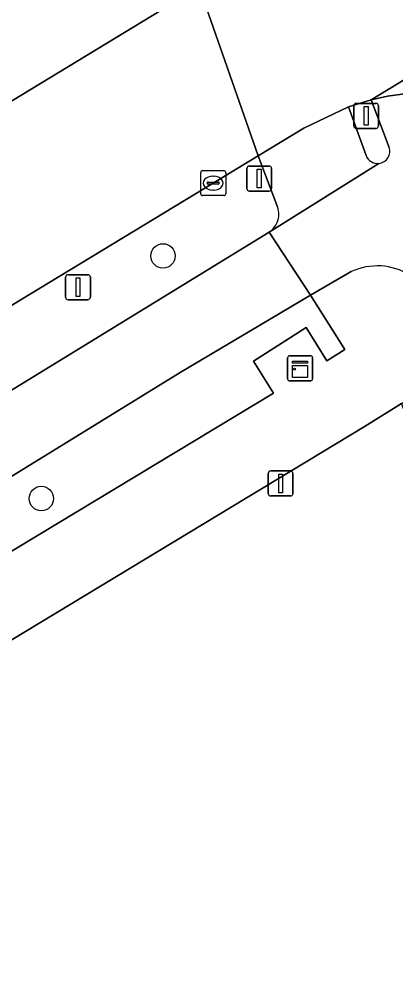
# Model space of a CAD drawing. Extents: x 158835 to 160077, y 386387 to 387778.
# Drawn here: x 159095.94 to 159110.99, y 387327.5 to 387366.28 of the extents above; entities that cross this region are included whole.
import ezdxf

# ---------------------------------------------------------------- set-up
doc = ezdxf.new("R2010")
doc.units = 0
for name, color, linetype in [('IMGEO_Berm_groen', 7, 'Continuous'), ('IMGEO_Boom', 7, 'Continuous'), ('IMGEO_Fietspad_gesloten', 7, 'Continuous'), ('IMGEO_Fietspad_open', 7, 'Continuous'), ('IMGEO_Kast', 7, 'Continuous'), ('IMGEO_Kolk', 7, 'Continuous'), ('IMGEO_Lichtmast', 7, 'Continuous'), ('IMGEO_Parkeervlak_open', 7, 'Continuous'), ('IMGEO_Rijbaan_lokaal_gesloten', 7, 'Continuous'), ('IMGEO_Verkeersbordpaal', 7, 'Continuous'), ('IMGEO_Verkeerseiland_open', 7, 'Continuous'), ('IMGEO_Verkeersregelinstallatiepaal', 7, 'Continuous'), ('IMGEO_Voetpad_open', 7, 'Continuous')]:
    doc.layers.add(name, color=color, linetype=linetype)

msp = doc.modelspace()

# ---------------------------------------------------------------- linework, layer by layer
at = {"layer": 'IMGEO_Berm_groen'}
for points in [[(159099.069, 387374.259), (159086.57, 387366.93), (159082.121, 387354.832), (159083.773, 387355.816), (159103.128, 387367.581)], [(159106.27, 387358.775), (159105.499, 387360.823), (159097.159, 387355.762), (159084.039, 387347.8), (159081.404, 387346.202), (159085.878, 387345.504), (159091.917, 387349.171), (159105.933, 387357.76)], [(159000, 387286.22), (159030.369, 387304.849), (159035.452, 387308.125), (159053.026, 387319.028), (159065.998, 387327.04), (159081.64, 387336.575), (159106.108, 387351.32), (159105.303, 387352.604), (159107.412, 387353.947), (159108.236, 387352.62), (159108.965, 387353.073), (159107.585, 387355.244), (159102.369, 387352.144), (159093.051, 387346.414), (159071.827, 387333.463), (159034.197, 387310.214), (159028.997, 387307.001), (159015.14, 387298.44)]]:
    msp.add_lwpolyline(points, dxfattribs=at)
for centre, radius, start, end in [((159105.447, 387358.483), 0.873, 338.0724, 19.5174), ((159105.453, 387358.482), 0.867, 303.5883, 337.9745)]:
    msp.add_arc(centre, radius, start, end, dxfattribs=at)
at = {"layer": 'IMGEO_Boom'}
for centre in [(159101.687, 387356.814), (159096.819, 387347.106)]:
    msp.add_circle(centre, 0.489, dxfattribs=at)
at = {"layer": 'IMGEO_Fietspad_gesloten'}
msp.add_lwpolyline([(159015.14, 387298.44), (159028.997, 387307.001), (159034.197, 387310.214), (159071.827, 387333.463), (159093.051, 387346.414), (159102.369, 387352.144), (159107.585, 387355.244), (159105.933, 387357.76), (159091.917, 387349.171), (159085.878, 387345.504), (159073.819, 387338.182), (159055.25, 387326.809), (159054.072, 387326.084), (159032.775, 387312.974), (159032.513, 387312.813), (159027.131, 387309.499), (159009.901, 387298.892)], dxfattribs=at)
at = {"layer": 'IMGEO_Fietspad_open'}
for points in [[(159113.321, 387363.333), (159112.434, 387363.369), (159111.548, 387363.326), (159110.669, 387363.204), (159110.022, 387363.062), (159110.742, 387361.15)], [(159110.317, 387360.514), (159105.933, 387357.76), (159107.585, 387355.244), (159109.219, 387356.186)]]:
    msp.add_lwpolyline(points, dxfattribs=at)
for centre, radius, start, end in [((159110.277, 387361.004), 0.487, 328.7921, 17.4884), ((159110.274, 387361.001), 0.489, 275.0413, 329.2695), ((159110.263, 387353.933), 2.483, 58.4894, 114.8638)]:
    msp.add_arc(centre, radius, start, end, dxfattribs=at)
at = {"layer": 'IMGEO_Kast'}
for p, q in [((159106.673, 387351.893), (159106.673, 387352.734)), ((159106.673, 387352.734), (159106.673, 387351.893)), ((159106.748, 387352.818), (159107.589, 387352.818)), ((159107.589, 387352.818), (159106.748, 387352.818)), ((159107.673, 387352.743), (159107.673, 387351.902)), ((159107.673, 387351.902), (159107.673, 387352.743)), ((159107.598, 387351.818), (159106.757, 387351.818)), ((159106.757, 387351.818), (159107.598, 387351.818))]:
    msp.add_line(p, q, dxfattribs=at)
for points in [[(159106.868, 387352.608), (159107.468, 387352.608), (159107.468, 387352.523), (159106.868, 387352.523), (159106.868, 387352.608)], [(159106.868, 387352.433), (159107.468, 387352.433), (159107.468, 387351.944), (159106.868, 387351.944), (159106.868, 387352.433)]]:
    msp.add_lwpolyline(points, dxfattribs=at)
msp.add_circle((159106.952, 387352.282), 0.0377, dxfattribs=at)
for centre, start, end in [((159106.751, 387352.74), 92.4484, 184.2845), ((159106.751, 387352.74), 92.4484, 184.2845), ((159107.595, 387352.74), 2.4484, 94.2845), ((159107.595, 387352.74), 2.4484, 94.2845), ((159106.751, 387351.896), 182.4484, 274.2845), ((159106.751, 387351.896), 182.4484, 274.2845), ((159107.595, 387351.896), 272.4484, 4.2845), ((159107.595, 387351.896), 272.4484, 4.2845)]:
    msp.add_arc(centre, 0.0779, start, end, dxfattribs=at)
at = {"layer": 'IMGEO_Kolk'}
for p, q in [((159103.195, 387359.301), (159103.195, 387360.153)), ((159103.27, 387360.227), (159104.122, 387360.227)), ((159104.196, 387360.153), (159104.196, 387359.301)), ((159103.454, 387359.721), (159103.454, 387359.733)), ((159103.497, 387359.77), (159103.895, 387359.77)), ((159103.683, 387360.007), (159103.708, 387360.007)), ((159103.938, 387359.733), (159103.938, 387359.721)), ((159103.892, 387359.684), (159103.494, 387359.684)), ((159103.706, 387359.447), (159103.681, 387359.447)), ((159104.122, 387359.227), (159103.27, 387359.227))]:
    msp.add_line(p, q, dxfattribs=at)
for points in [[(159103.195, 387359.301), (159103.195, 387360.153)], [(159103.27, 387360.227), (159104.122, 387360.227)], [(159104.196, 387360.153), (159104.196, 387359.301)], [(159104.122, 387359.227), (159103.27, 387359.227)]]:
    msp.add_lwpolyline(points, dxfattribs=at)
for centre, radius, start, end in [((159103.272, 387360.151), 0.0765, 91.552, 178.448), ((159103.272, 387360.151), 0.0765, 91.552, 178.448), ((159104.12, 387360.151), 0.0765, 1.552, 88.448), ((159104.12, 387360.151), 0.0765, 1.552, 88.448), ((159103.494, 387359.73), 0.0403, 85.8775, 175.7526), ((159103.491, 387359.72), 0.0366, 178.938, 274.7102), ((159103.895, 387359.727), 0.043, 264.8664, 352.4533), ((159103.899, 387359.732), 0.0386, 1.7309, 96.639), ((159103.272, 387359.303), 0.0765, 181.552, 268.448), ((159103.272, 387359.303), 0.0765, 181.552, 268.448), ((159104.12, 387359.303), 0.0765, 271.552, 358.448), ((159104.12, 387359.303), 0.0765, 271.552, 358.448)]:
    msp.add_arc(centre, radius, start, end, dxfattribs=at)
for centre, major_axis, ratio, start_param, end_param in [((159103.682, 387359.727), (-0.387, 0.002), 0.722429, 4.712389, 7.853982), ((159103.707, 387359.727), (-0.39, 0.002), 0.717154, 1.570796, 4.712389)]:
    msp.add_ellipse(centre, major_axis=major_axis, ratio=ratio, start_param=start_param, end_param=end_param, dxfattribs=at)
at = {"layer": 'IMGEO_Lichtmast'}
for p, q in [((159109.32, 387362.018), (159109.32, 387362.818)), ((159109.32, 387362.818), (159109.32, 387362.018)), ((159109.42, 387362.918), (159110.21, 387362.918)), ((159110.21, 387362.918), (159109.42, 387362.918)), ((159110.31, 387362.818), (159110.31, 387362.018)), ((159110.31, 387362.018), (159110.31, 387362.818)), ((159110.21, 387361.918), (159109.42, 387361.918)), ((159109.42, 387361.918), (159110.21, 387361.918)), ((159105.896, 387347.311), (159105.896, 387348.111)), ((159105.896, 387348.111), (159105.896, 387347.311)), ((159105.996, 387348.211), (159106.786, 387348.211)), ((159106.786, 387348.211), (159105.996, 387348.211)), ((159106.886, 387348.111), (159106.886, 387347.311)), ((159106.886, 387347.311), (159106.886, 387348.111)), ((159106.786, 387347.211), (159105.996, 387347.211)), ((159105.996, 387347.211), (159106.786, 387347.211))]:
    msp.add_line(p, q, dxfattribs=at)
for points in [[(159109.74, 387362.793), (159109.89, 387362.793), (159109.89, 387362.043), (159109.74, 387362.043), (159109.74, 387362.793)], [(159106.316, 387348.086), (159106.466, 387348.086), (159106.466, 387347.336), (159106.316, 387347.336), (159106.316, 387348.086)]]:
    msp.add_lwpolyline(points, dxfattribs=at)
for centre, start, end in [((159109.42, 387362.818), 90, 180), ((159109.42, 387362.818), 90, 180), ((159110.21, 387362.818), 0, 90), ((159110.21, 387362.818), 360, 90), ((159109.42, 387362.018), 180, 270), ((159109.42, 387362.018), 180, 270), ((159110.21, 387362.018), 270, 0), ((159110.21, 387362.018), 270, 0), ((159105.996, 387348.111), 90, 180), ((159105.996, 387348.111), 90, 180), ((159106.786, 387348.111), 0, 90), ((159106.786, 387348.111), 360, 90), ((159105.996, 387347.311), 180, 270), ((159105.996, 387347.311), 180, 270), ((159106.786, 387347.311), 270, 0), ((159106.786, 387347.311), 270, 0)]:
    msp.add_arc(centre, 0.1, start, end, dxfattribs=at)
at = {"layer": 'IMGEO_Parkeervlak_open'}
msp.add_lwpolyline([(159120.947, 387325.983), (159111.223, 387350.914), (159109.779, 387350.001), (159074.994, 387328.981), (159037.08, 387305.417), (159034.114, 387303.581), (159036.88, 387299.094), (159039.774, 387294.306), (159072.742, 387241.559), (159075.665, 387243.384), (159077.711, 387240.092), (159074.839, 387238.335), (159077.333, 387234.362), (159080.956, 387231.77), (159085.4, 387232.453), (159094.887, 387238.437), (159101.97, 387242.767), (159134.852, 387263.413), (159136.701, 387264.574), (159141.337, 387268.603), (159144.696, 387277.152), (159132.639, 387301.404)], close=True, dxfattribs=at)
at = {"layer": 'IMGEO_Rijbaan_lokaal_gesloten'}
for points in [[(159103.128, 387367.581), (159105.499, 387360.823), (159107.317, 387361.926), (159109.104, 387362.78), (159110.022, 387363.062), (159124.741, 387372.023)], [(159124.741, 387372.023), (159110.022, 387363.062), (159110.669, 387363.204), (159111.548, 387363.326), (159112.434, 387363.369), (159113.321, 387363.333), (159114.804, 387363.092), (159115.507, 387362.896), (159116.337, 387362.589), (159117.137, 387362.209), (159117.899, 387361.759), (159118.883, 387361.029), (159119.212, 387360.739), (159119.838, 387360.108), (159120.405, 387359.423), (159120.909, 387358.691), (159121.345, 387357.917), (159121.86, 387356.708), (159132.418, 387328.045), (159132.922, 387326.705), (159136.497, 387317.277)], [(159105.499, 387360.823), (159103.128, 387367.581), (159083.773, 387355.816), (159082.121, 387354.832), (159071.424, 387348.46), (159052.345, 387336.735), (159029.692, 387322.822), (159000, 387304.466), (158993.363, 387300.451), (158983.119, 387294.146), (158956.858, 387278.066), (158929.459, 387261.238), (158902.295, 387244.602), (158876.496, 387228.784), (158869.764, 387224.678), (158864.617, 387221.538), (158856.638, 387216.624), (158853.152, 387214.983), (158852.955, 387214.894), (158852.563, 387214.717), (158857.139, 387207.355), (158857.305, 387207.519), (158857.49, 387207.8)], [(159003.999, 387298.603), (159025.153, 387311.674), (159025.367, 387311.806), (159028.921, 387314.002), (159031.066, 387315.32), (159031.322, 387315.478), (159052.624, 387328.579), (159052.759, 387328.662), (159080.985, 387345.947), (159081.404, 387346.202), (159084.039, 387347.8), (159097.159, 387355.762), (159105.499, 387360.823)]]:
    msp.add_lwpolyline(points, dxfattribs=at)
at = {"layer": 'IMGEO_Verkeersbordpaal'}
for p, q in [((159097.789, 387355.162), (159097.789, 387355.962)), ((159097.789, 387355.962), (159097.789, 387355.162)), ((159097.889, 387356.062), (159098.679, 387356.062)), ((159098.679, 387356.062), (159097.889, 387356.062)), ((159098.779, 387355.962), (159098.779, 387355.162)), ((159098.779, 387355.162), (159098.779, 387355.962)), ((159098.679, 387355.062), (159097.889, 387355.062)), ((159097.889, 387355.062), (159098.679, 387355.062))]:
    msp.add_line(p, q, dxfattribs=at)
msp.add_lwpolyline([(159098.209, 387355.937), (159098.359, 387355.937), (159098.359, 387355.187), (159098.209, 387355.187), (159098.209, 387355.937)], dxfattribs=at)
for centre, start, end in [((159097.889, 387355.962), 90, 180), ((159097.889, 387355.962), 90, 180), ((159098.679, 387355.962), 0, 90), ((159098.679, 387355.962), 360, 90), ((159097.889, 387355.162), 180, 270), ((159097.889, 387355.162), 180, 270), ((159098.679, 387355.162), 270, 0), ((159098.679, 387355.162), 270, 0)]:
    msp.add_arc(centre, 0.1, start, end, dxfattribs=at)
at = {"layer": 'IMGEO_Verkeerseiland_open'}
msp.add_lwpolyline([(159110.742, 387361.15), (159110.022, 387363.062), (159109.104, 387362.78), (159109.813, 387360.829)], dxfattribs=at)
for centre, radius, start, end in [((159110.277, 387361.004), 0.487, 328.7921, 17.4884), ((159110.273, 387361.005), 0.493, 200.8858, 275.1035), ((159110.274, 387361.001), 0.489, 275.0413, 329.2695)]:
    msp.add_arc(centre, radius, start, end, dxfattribs=at)
at = {"layer": 'IMGEO_Verkeersregelinstallatiepaal'}
for p, q in [((159105.04, 387359.511), (159105.04, 387360.311)), ((159105.04, 387360.311), (159105.04, 387359.511)), ((159105.14, 387360.411), (159105.93, 387360.411)), ((159105.93, 387360.411), (159105.14, 387360.411)), ((159106.03, 387360.311), (159106.03, 387359.511)), ((159106.03, 387359.511), (159106.03, 387360.311)), ((159105.93, 387359.411), (159105.14, 387359.411)), ((159105.14, 387359.411), (159105.93, 387359.411))]:
    msp.add_line(p, q, dxfattribs=at)
msp.add_lwpolyline([(159105.46, 387360.286), (159105.61, 387360.286), (159105.61, 387359.536), (159105.46, 387359.536), (159105.46, 387360.286)], dxfattribs=at)
for centre, start, end in [((159105.14, 387360.311), 90, 180), ((159105.14, 387360.311), 90, 180), ((159105.93, 387360.311), 0, 90), ((159105.93, 387360.311), 360, 90), ((159105.14, 387359.511), 180, 270), ((159105.14, 387359.511), 180, 270), ((159105.93, 387359.511), 270, 0), ((159105.93, 387359.511), 270, 0)]:
    msp.add_arc(centre, 0.1, start, end, dxfattribs=at)
at = {"layer": 'IMGEO_Voetpad_open'}
for points in [[(159109.813, 387360.829), (159109.104, 387362.78), (159107.317, 387361.926), (159105.499, 387360.823), (159106.27, 387358.775)], [(159105.933, 387357.76), (159110.317, 387360.514)], [(159109.219, 387356.186), (159107.585, 387355.244), (159108.965, 387353.073), (159108.236, 387352.62), (159107.412, 387353.947), (159105.303, 387352.604), (159106.108, 387351.32), (159081.64, 387336.575), (159065.998, 387327.04), (159053.026, 387319.028), (159035.452, 387308.125), (159030.369, 387304.849), (159000, 387286.22)], [(159000, 387282.652), (159024.789, 387297.851), (159032.009, 387302.277), (159034.114, 387303.581), (159037.08, 387305.417), (159074.994, 387328.981), (159109.779, 387350.001), (159111.223, 387350.914), (159112.087, 387351.461), (159113.879, 387352.596), (159113.759, 387352.885), (159112.819, 387355.032)]]:
    msp.add_lwpolyline(points, dxfattribs=at)
for centre, radius, start, end in [((159110.273, 387361.005), 0.493, 200.8858, 275.1035), ((159105.447, 387358.483), 0.873, 338.0724, 19.5174), ((159105.453, 387358.482), 0.867, 303.5883, 337.9745), ((159110.263, 387353.933), 2.483, 58.4894, 114.8638)]:
    msp.add_arc(centre, radius, start, end, dxfattribs=at)

doc.saveas('drawing.dxf')
